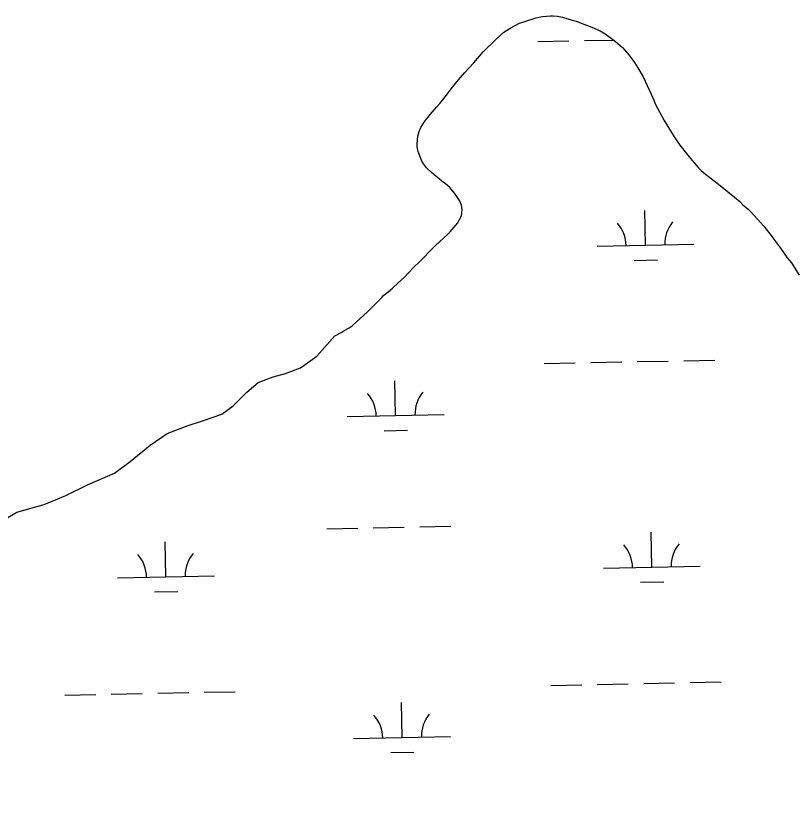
# Model space of a CAD drawing. Extents: x 3989314 to 4027622, y 243956 to 270014.
# Drawn here: x 4009573 to 4010379, y 263256 to 264068 of the extents above; entities that cross this region are included whole.
import ezdxf

# ---------------------------------------------------------------- set-up
doc = ezdxf.new("R2010")
doc.units = 0
doc.layers.add('V-RIVR-EDGE', color=7, linetype='Continuous')
doc.layers.add('V-WETL-SWMP', color=7, linetype='Continuous')

msp = doc.modelspace()

# ---------------------------------------------------------------- linework, layer by layer
at = {"layer": 'V-RIVR-EDGE'}
for points in [[(4009902.03, 263737), (4009909.37, 263740.82), (4009912.27, 263742.66), (4009916.91, 263745.22), (4009919.81, 263747.24), (4009936.18, 263762.1), (4009944.78, 263770.85), (4009950.63, 263776.43), (4009952.79, 263779.05), (4009957.07, 263782.37), (4009961.54, 263786.27), (4009967.58, 263791.65), (4009973.83, 263797.6), (4009982.82, 263807.11), (4009990.24, 263814.17), (4010003.33, 263827.39), (4010005.87, 263830.19), (4010010.15, 263833.9), (4010019.12, 263842.26), (4010021.27, 263844.49), (4010028.93, 263853.84), (4010030.92, 263857.04), (4010032.73, 263860.99), (4010033.37, 263864.03), (4010033.64, 263867.45), (4010032.8, 263872.05), (4010030.62, 263876.67), (4010028.06, 263880.93), (4010025.66, 263884.42), (4010020.85, 263890.06), (4010016.36, 263893.98), (4010012.43, 263896.75), (4010009.63, 263899.29), (4010006.45, 263901.85), (4010001.97, 263905.77), (4009996.75, 263910.66), (4009993.6, 263914.55), (4009991.95, 263917.25), (4009988.01, 263927.45), (4009987.17, 263932.24), (4009987.05, 263935.48), (4009987.81, 263943.28), (4009989.08, 263948.2), (4009990.7, 263952.36), (4009992.67, 263954.79), (4009994.45, 263957.6), (4010000.55, 263965.46), (4010007.22, 263973.5), (4010010.35, 263976.85), (4010014.68, 263982.28), (4010017.42, 263985.45), (4010022.35, 263992.2), (4010029.82, 264001.55), (4010036.09, 264008.83), (4010045.49, 264019.09), (4010055.29, 264030.48), (4010068.18, 264043.13), (4010076.74, 264050.55), (4010080.43, 264053.13), (4010083.91, 264055.34), (4010092.79, 264059.89), (4010098.36, 264061.85), (4010109.89, 264065.39), (4010113.15, 264066.26), (4010116.4, 264066.75), (4010124.62, 264067.7), (4010127.67, 264067.63), (4010131.85, 264067.14), (4010137.16, 264066.06), (4010147.19, 264063.15), (4010151.17, 264061.91), (4010159.29, 264059.05), (4010167.6, 264055.8), (4010176.09, 264051.97), (4010181.16, 264048.99), (4010185.1, 264046.23), (4010191.84, 264041.11), (4010199.12, 264034.84), (4010201.35, 264032.5), (4010205.61, 264027.25), (4010211.52, 264019.29), (4010213.36, 264016.58), (4010214.81, 264013.68), (4010220.32, 264004.59), (4010228.84, 263986.47), (4010231.36, 263980.5), (4010232.8, 263976.65), (4010242.29, 263959.27), (4010245.05, 263955.01), (4010252.37, 263942.63), (4010258.27, 263934.1), (4010269.37, 263920.11), (4010277.72, 263910.57), (4010280.5, 263907.64), (4010284.99, 263903.91), (4010298.28, 263893.68), (4010320.15, 263875.62), (4010323.13, 263872.69), (4010328.73, 263867.79), (4010330.96, 263865.64), (4010338.96, 263857.25)], [(4010338.96, 263857.25), (4010344.89, 263850.43), (4010352.66, 263840.53), (4010357.09, 263834.32), (4010362.26, 263827.52), (4010369.27, 263817.64), (4010371.67, 263814.72), (4010373.52, 263812.2), (4010381.41, 263799.62)], [(4009573.6, 263554.85), (4009602, 263562.56), (4009624.34, 263571.93), (4009647.48, 263583.19), (4009674.46, 263595.12), (4009690.75, 263606.93), (4009711.37, 263623.97), (4009728.81, 263636.14), (4009749.59, 263644.02), (4009766.49, 263649.33), (4009785.33, 263656.12), (4009796.98, 263664.61), (4009811.04, 263678.76), (4009822.72, 263688.77), (4009838.48, 263694.49), (4009851.15, 263698), (4009866.54, 263703.73), (4009883.61, 263715.9), (4009902.03, 263737)], [(4009365.89, 263256.01), (4009363.92, 263269.4), (4009365.46, 263285.75), (4009372.07, 263322.95), (4009378.26, 263342.63), (4009388.75, 263366.78), (4009396.75, 263382.21), (4009409.84, 263403.25), (4009420.9, 263419.37), (4009449.61, 263456.05), (4009467.27, 263476.97), (4009487.21, 263497.84), (4009503.18, 263511.56), (4009531.46, 263530.7), (4009549.62, 263540.56), (4009573.6, 263554.85)]]:
    msp.add_lwpolyline(points, dxfattribs=at)
at = {"layer": 'V-WETL-SWMP'}
for p, q in [((4010111.75, 264040.99), (4010143.75, 264041.62)), ((4010159.74, 264041.94), (4010189.95, 264042.54)), ((4010222.81, 263830.55), (4010222.09, 263866.55)), ((4010172.82, 263829.56), (4010272.8, 263831.55)), ((4010211.12, 263814.89), (4010235.12, 263815.36)), ((4010262.35, 263711.25), (4010294.35, 263711.88)), ((4010118.38, 263708.38), (4010150.37, 263709.01)), ((4010166.37, 263709.33), (4010198.36, 263709.97)), ((4010214.36, 263710.29), (4010246.36, 263710.93)), ((4009964.83, 263654.57), (4009964.11, 263690.56)), ((4009914.84, 263653.57), (4010014.82, 263655.56)), ((4009953.14, 263638.9), (4009977.14, 263639.38)), ((4009893.74, 263537.69), (4009925.73, 263538.33)), ((4009941.73, 263538.65), (4009973.72, 263539.29)), ((4009989.72, 263539.61), (4010021.71, 263540.24)), ((4010229.44, 263497.94), (4010228.72, 263533.94)), ((4009727.63, 263487.94), (4009726.91, 263523.94)), ((4010179.45, 263496.95), (4010279.43, 263498.94)), ((4009677.64, 263486.95), (4009777.62, 263488.94)), ((4010217.75, 263482.28), (4010241.74, 263482.76)), ((4009715.94, 263472.28), (4009739.94, 263472.75)), ((4010268.98, 263378.64), (4010300.97, 263379.28)), ((4010125.01, 263375.77), (4010157, 263376.41)), ((4010173, 263376.72), (4010204.99, 263377.36)), ((4010220.99, 263377.68), (4010252.98, 263378.32)), ((4009623.2, 263365.77), (4009655.19, 263366.41)), ((4009671.19, 263366.72), (4009703.19, 263367.36)), ((4009719.18, 263367.68), (4009751.18, 263368.32)), ((4009767.17, 263368.64), (4009799.17, 263369.27)), ((4009971.46, 263321.96), (4009970.74, 263357.95)), ((4009921.47, 263320.96), (4010021.45, 263322.95)), ((4009959.77, 263306.29), (4009983.76, 263306.77))]:
    msp.add_line(p, q, dxfattribs=at)
for points in [[(4010030.92, 263857.04), (4010032.73, 263860.99), (4010033.37, 263864.03), (4010033.64, 263867.45), (4010032.8, 263872.05), (4010030.62, 263876.67), (4010028.06, 263880.93), (4010025.67, 263884.42), (4010020.85, 263890.06), (4010016.36, 263893.98), (4010012.43, 263896.75), (4010009.63, 263899.29), (4010006.45, 263901.85), (4010001.97, 263905.77), (4009996.75, 263910.66), (4009993.6, 263914.54), (4009991.95, 263917.25), (4009988, 263927.45), (4009987.17, 263932.24), (4009987.05, 263935.48), (4009987.81, 263943.28), (4009989.08, 263948.2), (4009990.7, 263952.36), (4009992.67, 263954.79), (4009994.45, 263957.6), (4010000.55, 263965.46), (4010007.22, 263973.5), (4010010.35, 263976.85), (4010014.68, 263982.28), (4010017.42, 263985.45), (4010022.35, 263992.2), (4010029.82, 264001.55), (4010036.09, 264008.83), (4010045.49, 264019.09), (4010055.29, 264030.48), (4010068.18, 264043.13), (4010076.74, 264050.55), (4010080.43, 264053.13), (4010083.91, 264055.34), (4010092.79, 264059.89), (4010098.36, 264061.85), (4010109.89, 264065.39), (4010113.15, 264066.26), (4010116.4, 264066.75), (4010124.62, 264067.7), (4010127.67, 264067.63), (4010131.85, 264067.14), (4010137.16, 264066.06), (4010147.19, 264063.15), (4010151.17, 264061.91), (4010159.29, 264059.05), (4010167.6, 264055.8), (4010176.09, 264051.97), (4010181.16, 264048.99), (4010185.1, 264046.23), (4010191.84, 264041.11), (4010199.12, 264034.84), (4010201.35, 264032.5), (4010205.61, 264027.25), (4010211.52, 264019.29), (4010213.36, 264016.58), (4010214.82, 264013.68), (4010220.32, 264004.59), (4010228.84, 263986.47), (4010231.36, 263980.5), (4010232.8, 263976.65), (4010242.29, 263959.27), (4010245.05, 263955.01), (4010252.37, 263942.63), (4010258.27, 263934.1), (4010269.37, 263920.11), (4010277.72, 263910.57), (4010280.51, 263907.64), (4010284.99, 263903.91), (4010298.28, 263893.68), (4010320.15, 263875.62), (4010323.13, 263872.69), (4010328.73, 263867.79), (4010330.96, 263865.64), (4010338.96, 263857.25), (4010344.89, 263850.44), (4010352.66, 263840.53), (4010357.08, 263834.32), (4010362.26, 263827.53), (4010369.27, 263817.64), (4010371.67, 263814.72), (4010373.52, 263812.2), (4010381.41, 263799.62)], [(4009549.62, 263540.56), (4009573.6, 263554.85), (4009602, 263562.56), (4009624.34, 263571.93), (4009647.48, 263583.19), (4009674.45, 263595.12), (4009690.75, 263606.93), (4009711.37, 263623.97), (4009728.81, 263636.13), (4009749.59, 263644.02), (4009766.49, 263649.33), (4009785.33, 263656.12), (4009796.98, 263664.61), (4009811.04, 263678.76), (4009822.72, 263688.77), (4009838.49, 263694.49), (4009851.15, 263698), (4009866.54, 263703.73), (4009883.61, 263715.9), (4009902.03, 263737), (4009909.37, 263740.82), (4009912.27, 263742.66), (4009916.91, 263745.22), (4009919.81, 263747.24), (4009936.18, 263762.1), (4009944.78, 263770.85), (4009950.63, 263776.43), (4009952.79, 263779.05), (4009957.07, 263782.37), (4009961.54, 263786.27), (4009967.58, 263791.65), (4009973.83, 263797.6), (4009982.82, 263807.11), (4009990.24, 263814.17), (4010003.33, 263827.39), (4010005.87, 263830.19), (4010010.15, 263833.9), (4010019.12, 263842.26), (4010021.27, 263844.49), (4010028.93, 263853.84), (4010030.92, 263857.04)]]:
    msp.add_lwpolyline(points, dxfattribs=at)
for centre, start, end in [((4010167.57, 263829.93), 0.36988, 41.91354), ((4010278.03, 263832.13), 140.36987, 181.91353), ((4009909.59, 263653.94), 0.36988, 41.91354), ((4010020.05, 263656.14), 140.36987, 181.91353), ((4010174.2, 263497.32), 0.36988, 41.91354), ((4010284.66, 263499.52), 140.36987, 181.91353), ((4009672.39, 263487.32), 0.36988, 41.91354), ((4009782.85, 263489.52), 140.36987, 181.91353), ((4010026.68, 263323.53), 140.36987, 181.91353), ((4009916.22, 263321.33), 0.36988, 41.91354)]:
    msp.add_arc(centre, 35.25, start, end, dxfattribs=at)

doc.saveas('drawing.dxf')
